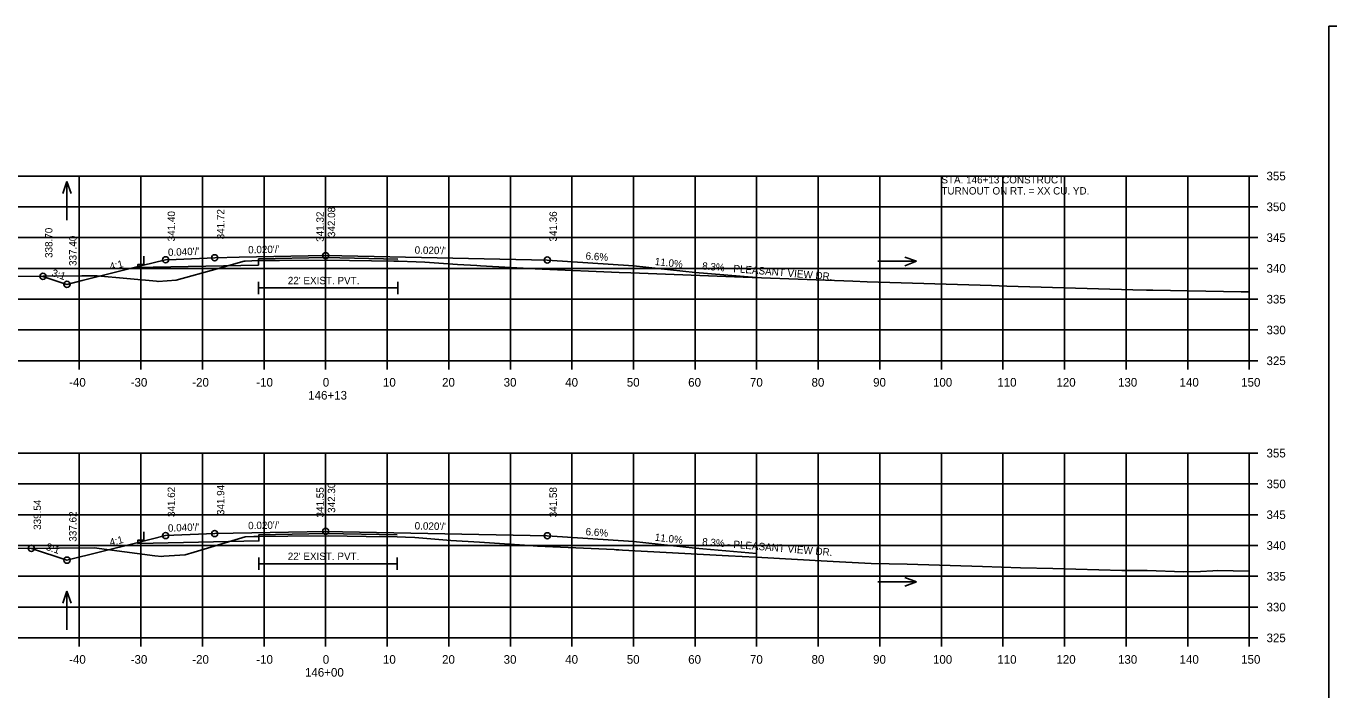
# Model space of a CAD drawing. Extents: x 1368122 to 1710785, y 373130 to 557566.
# Drawn here: x 1368640.2 to 1368851.8, y 379636 to 379743.8 of the extents above; entities that cross this region are included whole.
import ezdxf

# ---------------------------------------------------------------- set-up
doc = ezdxf.new("R2010")
doc.units = 0
for name, color, linetype in [('R_Alt Surface', 7, 'Continuous'), ('R_Axis', 7, 'Continuous'), ('R_Axis Annot', 7, 'Continuous'), ('R_Drive', 7, 'Continuous'), ('R_Exist Surface', 7, 'Continuous'), ('R_Fin Surface', 7, 'Continuous'), ('R_Grid', 7, 'Continuous'), ('R_No Plot', 7, 'Continuous'), ('R_Water', 7, 'Continuous'), ('R_Water Annot', 7, 'Continuous'), ('R_Xsect Elev', 7, 'Continuous'), ('R_Xsect Slope', 7, 'Continuous')]:
    doc.layers.add(name, color=color, linetype=linetype)

msp = doc.modelspace()

# ---------------------------------------------------------------- linework, layer by layer
at = {"layer": 'R_Alt Surface'}
for points in [[(1368700.59, 379705.96), (1368688.88, 379706.2), (1368677.99, 379705.98), (1368677.98, 379704.98), (1368660.88, 379704.63), (1368658.38, 379704.58), (1368658.38, 379705.08), (1368659.38, 379705.1), (1368659.38, 379706.45)], [(1368677.99, 379702.28), (1368677.99, 379700.28)], [(1368677.99, 379701.28), (1368700.59, 379701.28)], [(1368700.59, 379702.28), (1368700.59, 379700.28)], [(1368700.49, 379661.18), (1368688.88, 379661.42), (1368678.06, 379661.2), (1368678.06, 379660.2), (1368660.88, 379659.85), (1368658.38, 379659.8), (1368658.38, 379660.3), (1368659.38, 379660.32), (1368659.38, 379661.67)], [(1368678.06, 379657.5), (1368678.06, 379655.5)], [(1368678.06, 379656.5), (1368700.49, 379656.5)], [(1368700.49, 379657.5), (1368700.49, 379655.5)]]:
    msp.add_lwpolyline(points, dxfattribs=at)
at = {"layer": 'R_Axis'}
for p, q in [((1368838.88, 379689.45), (1368838.88, 379719.45)), ((1368840.28, 379719.45), (1368838.88, 379719.45)), ((1368840.28, 379714.45), (1368838.88, 379714.45)), ((1368840.28, 379709.45), (1368838.88, 379709.45)), ((1368840.28, 379704.45), (1368838.88, 379704.45)), ((1368840.28, 379699.45), (1368838.88, 379699.45)), ((1368840.28, 379694.45), (1368838.88, 379694.45)), ((1368538.88, 379689.45), (1368838.88, 379689.45)), ((1368648.88, 379688.05), (1368648.88, 379689.45)), ((1368658.88, 379688.05), (1368658.88, 379689.45)), ((1368668.88, 379688.05), (1368668.88, 379689.45)), ((1368678.88, 379688.05), (1368678.88, 379689.45)), ((1368688.88, 379688.05), (1368688.88, 379689.45)), ((1368698.88, 379688.05), (1368698.88, 379689.45)), ((1368708.88, 379688.05), (1368708.88, 379689.45)), ((1368718.88, 379688.05), (1368718.88, 379689.45)), ((1368728.88, 379688.05), (1368728.88, 379689.45)), ((1368738.88, 379688.05), (1368738.88, 379689.45)), ((1368748.88, 379688.05), (1368748.88, 379689.45)), ((1368758.88, 379688.05), (1368758.88, 379689.45)), ((1368768.88, 379688.05), (1368768.88, 379689.45)), ((1368778.88, 379688.05), (1368778.88, 379689.45)), ((1368788.88, 379688.05), (1368788.88, 379689.45)), ((1368798.88, 379688.05), (1368798.88, 379689.45)), ((1368808.88, 379688.05), (1368808.88, 379689.45)), ((1368818.88, 379688.05), (1368818.88, 379689.45)), ((1368828.88, 379688.05), (1368828.88, 379689.45)), ((1368838.88, 379688.05), (1368838.88, 379689.45)), ((1368840.28, 379689.45), (1368838.88, 379689.45)), ((1368838.88, 379644.45), (1368838.88, 379674.45)), ((1368840.28, 379674.45), (1368838.88, 379674.45)), ((1368840.28, 379669.45), (1368838.88, 379669.45)), ((1368840.28, 379664.45), (1368838.88, 379664.45)), ((1368840.28, 379659.45), (1368838.88, 379659.45)), ((1368840.28, 379654.45), (1368838.88, 379654.45)), ((1368840.28, 379649.45), (1368838.88, 379649.45)), ((1368538.88, 379644.45), (1368838.88, 379644.45)), ((1368648.88, 379643.05), (1368648.88, 379644.45)), ((1368658.88, 379643.05), (1368658.88, 379644.45)), ((1368668.88, 379643.05), (1368668.88, 379644.45)), ((1368678.88, 379643.05), (1368678.88, 379644.45)), ((1368688.88, 379643.05), (1368688.88, 379644.45)), ((1368698.88, 379643.05), (1368698.88, 379644.45)), ((1368708.88, 379643.05), (1368708.88, 379644.45)), ((1368718.88, 379643.05), (1368718.88, 379644.45)), ((1368728.88, 379643.05), (1368728.88, 379644.45)), ((1368738.88, 379643.05), (1368738.88, 379644.45)), ((1368748.88, 379643.05), (1368748.88, 379644.45)), ((1368758.88, 379643.05), (1368758.88, 379644.45)), ((1368768.88, 379643.05), (1368768.88, 379644.45)), ((1368778.88, 379643.05), (1368778.88, 379644.45)), ((1368788.88, 379643.05), (1368788.88, 379644.45)), ((1368798.88, 379643.05), (1368798.88, 379644.45)), ((1368808.88, 379643.05), (1368808.88, 379644.45)), ((1368818.88, 379643.05), (1368818.88, 379644.45)), ((1368828.88, 379643.05), (1368828.88, 379644.45)), ((1368838.88, 379643.05), (1368838.88, 379644.45)), ((1368840.28, 379644.45), (1368838.88, 379644.45))]:
    msp.add_line(p, q, dxfattribs=at)
at = {"layer": 'R_Drive'}
for p, q in [((1368724.88, 379705.81), (1368738.88, 379704.88)), ((1368738.88, 379704.88), (1368748.91, 379703.78)), ((1368748.91, 379703.78), (1368758.88, 379702.95)), ((1368724.88, 379661.03), (1368738.88, 379660.1)), ((1368738.88, 379660.1), (1368748.91, 379659)), ((1368748.91, 379659), (1368758.88, 379658.17))]:
    msp.add_line(p, q, dxfattribs=at)
at = {"layer": 'R_Exist Surface'}
for points in [[(1368630.35, 379703.08), (1368649.31, 379703.22), (1368651.54, 379703.26), (1368651.79, 379703.24), (1368661.4, 379702.36), (1368661.64, 379702.34), (1368661.66, 379702.34), (1368664.63, 379702.56), (1368671.25, 379704.39), (1368675.65, 379705.61), (1368675.79, 379705.65), (1368675.82, 379705.65), (1368677.99, 379705.71), (1368681.4, 379705.72), (1368689.13, 379705.77), (1368699.96, 379705.63), (1368700.59, 379705.62), (1368700.74, 379705.62), (1368703.57, 379705.54), (1368704.98, 379705.45), (1368710.31, 379705.11), (1368713.43, 379704.9), (1368714.04, 379704.86), (1368722.9, 379704.36), (1368724.03, 379704.31), (1368736.53, 379703.79), (1368738.42, 379703.71), (1368756.68, 379703.03), (1368774.5, 379702.37), (1368776.85, 379702.27), (1368797.03, 379701.66), (1368799.5, 379701.59), (1368819.96, 379700.97), (1368822.17, 379700.91), (1368823.24, 379700.89), (1368837.56, 379700.64), (1368838.88, 379700.62)], [(1368628.31, 379658.93), (1368645.59, 379659.01), (1368651.27, 379659.05), (1368661.15, 379657.78), (1368662.27, 379657.68), (1368662.6, 379657.7), (1368666.09, 379657.95), (1368667.54, 379658.35), (1368675.8, 379660.86), (1368677.23, 379660.91), (1368678.06, 379660.93), (1368682.73, 379660.95), (1368689.3, 379661), (1368695.45, 379660.91), (1368700.49, 379660.85), (1368701.87, 379660.8), (1368703.39, 379660.76), (1368709.21, 379660.29), (1368713.88, 379659.99), (1368721.17, 379659.49), (1368723.28, 379659.37), (1368735.75, 379658.81), (1368736.06, 379658.77), (1368736.51, 379658.74), (1368737.08, 379658.69), (1368754.29, 379657.75), (1368758.74, 379657.55), (1368771.32, 379656.88), (1368777.48, 379656.55), (1368783.32, 379656.42), (1368795.57, 379656.06), (1368801.7, 379655.84), (1368806.99, 379655.7), (1368818.18, 379655.37), (1368822.27, 379655.39), (1368828.2, 379655.2), (1368830.97, 379655.25), (1368832.94, 379655.32), (1368833.67, 379655.37), (1368838.88, 379655.28)]]:
    msp.add_lwpolyline(points, dxfattribs=at)
at = {"layer": 'R_Fin Surface'}
for points in [[(1368642.97, 379703.15), (1368643.95, 379702.83), (1368646.88, 379701.85), (1368649.32, 379702.46), (1368658.02, 379704.63), (1368659.08, 379704.9), (1368662.88, 379705.85), (1368664.63, 379705.92), (1368670.88, 379706.17), (1368674.82, 379706.25), (1368688.88, 379706.53), (1368696.77, 379706.37), (1368724.88, 379705.81)], [(1368641.11, 379658.99), (1368646.88, 379657.07), (1368658.02, 379659.85), (1368662.88, 379661.07), (1368670.88, 379661.39), (1368688.88, 379661.75), (1368724.88, 379661.03)]]:
    msp.add_lwpolyline(points, dxfattribs=at)
at = {"layer": 'R_Grid'}
for p, q in [((1368538.88, 379719.45), (1368838.88, 379719.45)), ((1368648.88, 379689.45), (1368648.88, 379719.45)), ((1368658.88, 379689.45), (1368658.88, 379719.45)), ((1368668.88, 379689.45), (1368668.88, 379719.45)), ((1368678.88, 379689.45), (1368678.88, 379719.45)), ((1368688.88, 379689.45), (1368688.88, 379719.45)), ((1368698.88, 379689.45), (1368698.88, 379719.45)), ((1368708.88, 379689.45), (1368708.88, 379719.45)), ((1368718.88, 379689.45), (1368718.88, 379719.45)), ((1368728.88, 379689.45), (1368728.88, 379719.45)), ((1368738.88, 379689.45), (1368738.88, 379719.45)), ((1368748.88, 379689.45), (1368748.88, 379719.45)), ((1368758.88, 379689.45), (1368758.88, 379719.45)), ((1368768.88, 379689.45), (1368768.88, 379719.45)), ((1368778.88, 379689.45), (1368778.88, 379719.45)), ((1368788.88, 379689.45), (1368788.88, 379719.45)), ((1368798.88, 379689.45), (1368798.88, 379719.45)), ((1368808.88, 379689.45), (1368808.88, 379719.45)), ((1368818.88, 379689.45), (1368818.88, 379719.45)), ((1368828.88, 379689.45), (1368828.88, 379719.45)), ((1368838.88, 379689.45), (1368838.88, 379719.45)), ((1368538.88, 379714.45), (1368838.88, 379714.45)), ((1368538.88, 379709.45), (1368838.88, 379709.45)), ((1368538.88, 379704.45), (1368838.88, 379704.45)), ((1368538.88, 379699.45), (1368838.88, 379699.45)), ((1368538.88, 379694.45), (1368838.88, 379694.45)), ((1368538.88, 379689.45), (1368838.88, 379689.45)), ((1368538.88, 379674.45), (1368838.88, 379674.45)), ((1368648.88, 379644.45), (1368648.88, 379674.45)), ((1368658.88, 379644.45), (1368658.88, 379674.45)), ((1368668.88, 379644.45), (1368668.88, 379674.45)), ((1368678.88, 379644.45), (1368678.88, 379674.45)), ((1368688.88, 379644.45), (1368688.88, 379674.45)), ((1368698.88, 379644.45), (1368698.88, 379674.45)), ((1368708.88, 379644.45), (1368708.88, 379674.45)), ((1368718.88, 379644.45), (1368718.88, 379674.45)), ((1368728.88, 379644.45), (1368728.88, 379674.45)), ((1368738.88, 379644.45), (1368738.88, 379674.45)), ((1368748.88, 379644.45), (1368748.88, 379674.45)), ((1368758.88, 379644.45), (1368758.88, 379674.45)), ((1368768.88, 379644.45), (1368768.88, 379674.45)), ((1368778.88, 379644.45), (1368778.88, 379674.45)), ((1368788.88, 379644.45), (1368788.88, 379674.45)), ((1368798.88, 379644.45), (1368798.88, 379674.45)), ((1368808.88, 379644.45), (1368808.88, 379674.45)), ((1368818.88, 379644.45), (1368818.88, 379674.45)), ((1368828.88, 379644.45), (1368828.88, 379674.45)), ((1368838.88, 379644.45), (1368838.88, 379674.45)), ((1368538.88, 379669.45), (1368838.88, 379669.45)), ((1368538.88, 379664.45), (1368838.88, 379664.45)), ((1368538.88, 379659.45), (1368838.88, 379659.45)), ((1368538.88, 379654.45), (1368838.88, 379654.45)), ((1368538.88, 379649.45), (1368838.88, 379649.45)), ((1368538.88, 379644.45), (1368838.88, 379644.45))]:
    msp.add_line(p, q, dxfattribs=at)
at = {"layer": 'R_No Plot'}
msp.add_lwpolyline([(1368851.81, 379743.8), (1369185.15, 379743.8), (1369185.15, 379530.47), (1368851.81, 379530.47)], close=True, dxfattribs=at)
for centre in [(1368670.88, 379706.17), (1368688.88, 379706.53), (1368662.88, 379705.85), (1368724.88, 379705.81), (1368642.97, 379703.15), (1368646.88, 379701.85), (1368688.88, 379661.75), (1368662.88, 379661.07), (1368670.88, 379661.39), (1368724.88, 379661.03), (1368641.11, 379658.99), (1368646.88, 379657.07)]:
    msp.add_circle(centre, 0.5, dxfattribs=at)
at = {"layer": 'R_Water Annot'}
for p, q in [((1368646.88, 379718.54), (1368646.18, 379716.62)), ((1368646.88, 379712.26), (1368646.88, 379718.54)), ((1368646.88, 379718.54), (1368647.58, 379716.62)), ((1368778.56, 379705.6), (1368784.84, 379705.6)), ((1368784.84, 379705.6), (1368782.92, 379706.3)), ((1368784.84, 379705.6), (1368782.92, 379704.89)), ((1368784.84, 379653.57), (1368782.92, 379654.27)), ((1368646.88, 379652.03), (1368646.18, 379650.11)), ((1368646.88, 379645.75), (1368646.88, 379652.03)), ((1368646.88, 379652.03), (1368647.58, 379650.11)), ((1368778.56, 379653.57), (1368784.84, 379653.57)), ((1368784.84, 379653.57), (1368782.92, 379652.87))]:
    msp.add_line(p, q, dxfattribs=at)
at = {"layer": 'R_Xsect Elev'}
for p, q in [((1368688.88, 379705.77), (1368688.88, 379715.77)), ((1368688.88, 379661), (1368688.88, 379671))]:
    msp.add_line(p, q, dxfattribs=at)

# ---------------------------------------------------------------- texts
at = {"layer": 'R_Axis Annot'}
for s, p in [('355', (1368841.68, 379718.75)), ('350', (1368841.68, 379713.75)), ('345', (1368841.68, 379708.75)), ('340', (1368841.68, 379703.75)), ('335', (1368841.68, 379698.75)), ('330', (1368841.68, 379693.75)), ('325', (1368841.68, 379688.75)), ('-40', (1368647.22, 379685.25)), ('-30', (1368657.22, 379685.25)), ('-20', (1368667.22, 379685.25)), ('-10', (1368677.62, 379685.25)), ('0', (1368688.42, 379685.25)), ('10', (1368698.19, 379685.25)), ('20', (1368707.79, 379685.25)), ('30', (1368717.79, 379685.25)), ('40', (1368727.79, 379685.25)), ('50', (1368737.79, 379685.25)), ('60', (1368747.76, 379685.25)), ('70', (1368757.79, 379685.25)), ('80', (1368767.79, 379685.25)), ('90', (1368777.79, 379685.25)), ('100', (1368787.51, 379685.25)), ('110', (1368797.96, 379685.25)), ('120', (1368807.56, 379685.25)), ('130', (1368817.56, 379685.25)), ('140', (1368827.56, 379685.25)), ('150', (1368837.56, 379685.25)), ('146+13', (1368686.05, 379683.15)), ('355', (1368841.68, 379673.75)), ('350', (1368841.68, 379668.75)), ('345', (1368841.68, 379663.75)), ('340', (1368841.68, 379658.75)), ('335', (1368841.68, 379653.75)), ('330', (1368841.68, 379648.75)), ('325', (1368841.68, 379643.75)), ('-40', (1368647.22, 379640.25)), ('-30', (1368657.22, 379640.25)), ('-20', (1368667.22, 379640.25)), ('-10', (1368677.62, 379640.25)), ('0', (1368688.42, 379640.25)), ('10', (1368698.19, 379640.25)), ('20', (1368707.79, 379640.25)), ('30', (1368717.79, 379640.25)), ('40', (1368727.79, 379640.25)), ('50', (1368737.79, 379640.25)), ('60', (1368747.76, 379640.25)), ('70', (1368757.79, 379640.25)), ('80', (1368767.79, 379640.25)), ('90', (1368777.79, 379640.25)), ('100', (1368787.51, 379640.25)), ('110', (1368797.96, 379640.25)), ('120', (1368807.56, 379640.25)), ('130', (1368817.56, 379640.25)), ('140', (1368827.56, 379640.25)), ('150', (1368837.56, 379640.25)), ('146+00', (1368685.53, 379638.15))]:
    msp.add_text(s, height=1.4, dxfattribs=at).set_placement(p)
at = {"layer": 'R_Water'}
for p in [(1368682.74, 379701.88), (1368682.73, 379657.1)]:
    msp.add_text("22' EXIST. PVT.", height=1.2, dxfattribs=at).set_placement(p)
at = {"layer": 'R_Water Annot'}
for s, p in [('STA. 146+13 CONSTRUCT', (1368788.88, 379718.25)), ('TURNOUT ON RT. = XX CU. YD.', (1368788.88, 379716.45))]:
    msp.add_text(s, height=1.2, dxfattribs=at).set_placement(p)
at = {"layer": 'R_Xsect Elev'}
for s, rotation, p in [('341.40', 90, (1368664.43, 379708.85)), ('341.72', 90, (1368672.43, 379709.17)), ('341.32', 90, (1368688.58, 379708.77)), ('342.08', 90, (1368690.43, 379709.53)), ('341.36', 90, (1368726.43, 379708.81)), ('338.70', 90, (1368644.52, 379706.15)), ('337.40', 90, (1368648.43, 379704.85)), ('6.6%', 356.224, (1368731.07, 379705.9)), ('11.0%', 353.708, (1368742.29, 379705.01)), ('8.3% - PLEASANT VIEW DR.', 355.2537, (1368749.99, 379704.27)), ('341.62', 90, (1368664.43, 379664.07)), ('341.94', 90, (1368672.43, 379664.39)), ('341.55', 90, (1368688.58, 379664)), ('342.30', 90, (1368690.43, 379664.75)), ('341.58', 90, (1368726.43, 379664.03)), ('339.54', 90, (1368642.66, 379661.99)), ('337.62', 90, (1368648.43, 379660.07)), ('6.6%', 356.224, (1368731.07, 379661.12)), ('11.0%', 353.708, (1368742.29, 379660.23)), ('8.3% - PLEASANT VIEW DR.', 355.2537, (1368749.99, 379659.49))]:
    msp.add_text(s, height=1.2, rotation=rotation, dxfattribs=at).set_placement(p)
at = {"layer": 'R_Xsect Slope'}
for s, rotation, p in [("0.040'/'", 2.2906, (1368663.3, 379706.46)), ("0.020'/'", 1.1458, (1368676.31, 379706.88)), ("0.020'/'", 358.8542, (1368703.33, 379706.84)), ('4:1', 14.0362, (1368653.95, 379704.13)), ('3:1', 341.5651, (1368644.3, 379703.24)), ("0.040'/'", 2.2906, (1368663.3, 379661.68)), ("0.020'/'", 1.1458, (1368676.31, 379662.09)), ("0.020'/'", 358.8542, (1368703.33, 379662.06)), ('4:1', 14.0362, (1368653.95, 379659.35)), ('3:1', 341.5651, (1368643.36, 379658.77))]:
    msp.add_text(s, height=1.2, rotation=rotation, dxfattribs=at).set_placement(p)

doc.saveas('drawing.dxf')
